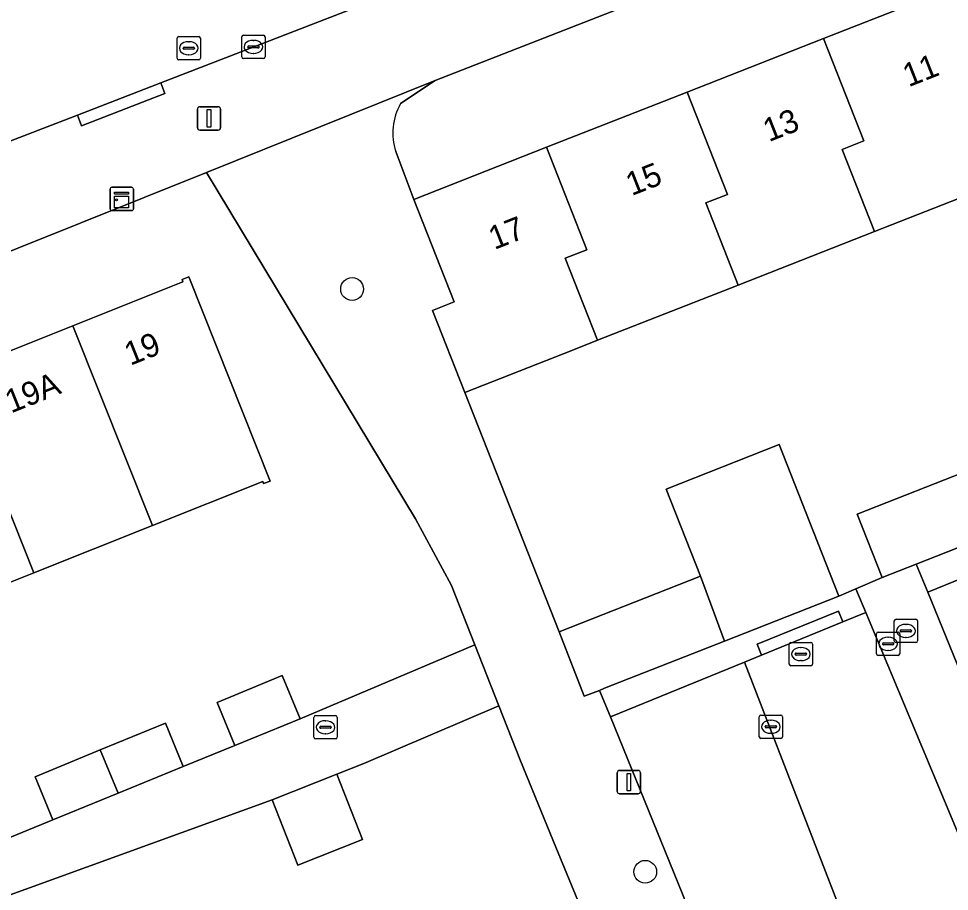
# Model space of a CAD drawing. Extents: x 162989 to 165008, y 383432 to 384338.
# Drawn here: x 163944.51 to 163984.37, y 383958.33 to 383995.71 of the extents above; entities that cross this region are included whole.
import ezdxf

# ---------------------------------------------------------------- set-up
doc = ezdxf.new("R2010")
doc.units = 0
for name, color, linetype in [('IMGEO_Boom', 7, 'Continuous'), ('IMGEO_Brandkraan', 7, 'Continuous'), ('IMGEO_Erf', 7, 'Continuous'), ('IMGEO_Kast', 7, 'Continuous'), ('IMGEO_Kolk', 7, 'Continuous'), ('IMGEO_Lichtmast', 7, 'Continuous'), ('IMGEO_Pand', 7, 'Continuous'), ('IMGEO_Pand_nummerreeks', 7, 'Continuous'), ('IMGEO_Parkeervlak_open', 7, 'Continuous'), ('IMGEO_Rijbaan_lokaal_open', 7, 'Continuous'), ('IMGEO_Rioolput', 7, 'Continuous'), ('IMGEO_Voetpad_open', 7, 'Continuous')]:
    doc.layers.add(name, color=color, linetype=linetype)

msp = doc.modelspace()

# ---------------------------------------------------------------- linework, layer by layer
at = {"layer": 'IMGEO_Boom'}
for centre in [(163958.794, 383984.126), (163971.346, 383959.17)]:
    msp.add_circle(centre, 0.489, dxfattribs=at)
at = {"layer": 'IMGEO_Brandkraan'}
for p, q in [((163982.012, 383969.059), (163982.012, 383969.911)), ((163982.087, 383969.985), (163982.939, 383969.985)), ((163982.5, 383969.765), (163982.525, 383969.765)), ((163983.013, 383969.911), (163983.013, 383969.059)), ((163982.271, 383969.479), (163982.271, 383969.491)), ((163982.709, 383969.442), (163982.311, 383969.442)), ((163982.314, 383969.528), (163982.712, 383969.528)), ((163982.755, 383969.491), (163982.755, 383969.479)), ((163982.939, 383968.985), (163982.087, 383968.985)), ((163982.523, 383969.205), (163982.498, 383969.205))]:
    msp.add_line(p, q, dxfattribs=at)
for points in [[(163982.012, 383969.059), (163982.012, 383969.911)], [(163982.087, 383969.985), (163982.939, 383969.985)], [(163983.013, 383969.911), (163983.013, 383969.059)], [(163982.939, 383968.985), (163982.087, 383968.985)]]:
    msp.add_lwpolyline(points, dxfattribs=at)
for centre, radius, start, end in [((163982.089, 383969.909), 0.0765, 91.552, 178.448), ((163982.089, 383969.909), 0.0765, 91.552, 178.448), ((163982.937, 383969.909), 0.0765, 1.552, 88.448), ((163982.937, 383969.909), 0.0765, 1.552, 88.448), ((163982.311, 383969.488), 0.0403, 85.8775, 175.7526), ((163982.308, 383969.478), 0.0366, 178.938, 274.7102), ((163982.712, 383969.485), 0.043, 264.8664, 352.4533), ((163982.716, 383969.49), 0.0386, 1.7309, 96.639), ((163982.089, 383969.061), 0.0765, 181.552, 268.448), ((163982.089, 383969.061), 0.0765, 181.552, 268.448), ((163982.937, 383969.061), 0.0765, 271.552, 358.448), ((163982.937, 383969.061), 0.0765, 271.552, 358.448)]:
    msp.add_arc(centre, radius, start, end, dxfattribs=at)
for centre, major_axis, ratio, start_param, end_param in [((163982.499, 383969.485), (-0.387, 0.002), 0.722429, 4.712389, 7.853982), ((163982.524, 383969.485), (-0.39, 0.002), 0.717154, 1.570796, 4.712389)]:
    msp.add_ellipse(centre, major_axis=major_axis, ratio=ratio, start_param=start_param, end_param=end_param, dxfattribs=at)
at = {"layer": 'IMGEO_Erf'}
for points in [[(164010.509, 384011.664), (164000, 384007.793), (163980.091, 384000), (163962.348, 383993.055), (163960.87, 383992.07)], [(163960.66, 383990.018), (163961.435, 383987.966), (163967.123, 383990.2), (163973.139, 383992.563), (163978.985, 383994.86), (163984.797, 383997.143), (163990.831, 383999.513), (163992.07, 384000), (163996.693, 384001.816), (164000, 384003.115), (164002.477, 384004.075), (164008.327, 384006.341), (164014.738, 384008.825), (164014.172, 384010.446)], [(163941.55, 383959.585), (163945.98, 383961.392), (163945.22, 383963.242), (163948.008, 383964.387), (163950.796, 383965.532), (163951.556, 383963.682), (163953.774, 383964.575), (163953.011, 383966.424), (163955.804, 383967.576), (163956.567, 383965.727), (163964.052, 383968.886), (163963.053, 383971.434), (163961.504, 383974.293), (163952.554, 383989.112), (163941.789, 383984.802)], [(163986.982, 383988.873), (163981.17, 383986.59), (163975.324, 383984.293), (163969.307, 383981.931), (163968.273, 383981.524), (163963.619, 383979.694), (163967.655, 383969.44), (163973.72, 383971.824), (163972.25, 383975.562), (163977.086, 383977.464), (163978.556, 383973.725), (163979.638, 383970.973), (163980.367, 383971.287), (163981.487, 383971.769), (163980.42, 383974.485), (163985.439, 383976.458)], [(163941.756, 383980.518), (163946.839, 383982.548), (163951.551, 383984.43), (163951.51, 383984.534), (163951.794, 383984.65), (163955.28, 383975.905), (163955.001, 383975.794), (163954.964, 383975.887), (163950.252, 383974.004), (163945.168, 383971.974), (163940.084, 383969.943)], [(164010.946, 383957.486), (164008.471, 383963.556), (164005.594, 383962.354), (164004.521, 383965.043), (164004.335, 383965.509), (164003.268, 383968.063), (164003.313, 383968.081), (164006.143, 383969.263), (164002.248, 383978.813), (163983.442, 383971.144), (163992.717, 383948.402), (164000, 383930.097), (164014.027, 383895.881)], [(163919.451, 383923.393), (163973.469, 383945.794), (163967.521, 383960.227), (163966, 383963.919), (163965.077, 383966.272), (163959.293, 383963.812), (163958.135, 383963.346), (163959.244, 383960.56), (163956.474, 383959.459), (163955.366, 383962.246), (163943.505, 383957.955), (163944.802, 383954.917), (163941.94, 383953.696)]]:
    msp.add_lwpolyline(points, dxfattribs=at)
msp.add_arc((163963.106, 383990.804), 2.569, 150.4864, 197.8271, dxfattribs=at)
at = {"layer": 'IMGEO_Kast'}
for p, q in [((163948.429, 383987.559), (163948.429, 383988.4)), ((163948.429, 383988.4), (163948.429, 383987.559)), ((163948.504, 383988.484), (163949.345, 383988.484)), ((163949.345, 383988.484), (163948.504, 383988.484)), ((163949.429, 383988.409), (163949.429, 383987.568)), ((163949.429, 383987.568), (163949.429, 383988.409)), ((163949.354, 383987.484), (163948.513, 383987.484)), ((163948.513, 383987.484), (163949.354, 383987.484))]:
    msp.add_line(p, q, dxfattribs=at)
for points in [[(163948.624, 383988.274), (163949.224, 383988.274), (163949.224, 383988.189), (163948.624, 383988.189), (163948.624, 383988.274)], [(163948.624, 383988.099), (163949.224, 383988.099), (163949.224, 383987.61), (163948.624, 383987.61), (163948.624, 383988.099)]]:
    msp.add_lwpolyline(points, dxfattribs=at)
msp.add_circle((163948.708, 383987.948), 0.0377, dxfattribs=at)
for centre, start, end in [((163948.507, 383988.406), 92.4484, 184.2845), ((163948.507, 383988.406), 92.4484, 184.2845), ((163949.351, 383988.406), 2.4484, 94.2845), ((163949.351, 383988.406), 2.4484, 94.2845), ((163948.507, 383987.562), 182.4484, 274.2845), ((163948.507, 383987.562), 182.4484, 274.2845), ((163949.351, 383987.562), 272.4484, 4.2845), ((163949.351, 383987.562), 272.4484, 4.2845)]:
    msp.add_arc(centre, 0.0779, start, end, dxfattribs=at)
at = {"layer": 'IMGEO_Kolk'}
for p, q in [((163954.065, 383994.07), (163954.065, 383994.922)), ((163954.14, 383994.996), (163954.992, 383994.996)), ((163954.553, 383994.776), (163954.578, 383994.776)), ((163955.066, 383994.922), (163955.066, 383994.07)), ((163954.324, 383994.49), (163954.324, 383994.502)), ((163954.762, 383994.453), (163954.364, 383994.453)), ((163954.367, 383994.539), (163954.765, 383994.539)), ((163954.808, 383994.502), (163954.808, 383994.49)), ((163954.992, 383993.996), (163954.14, 383993.996)), ((163954.576, 383994.216), (163954.551, 383994.216)), ((163981.247, 383968.508), (163981.247, 383969.36)), ((163981.322, 383969.434), (163982.174, 383969.434)), ((163982.248, 383969.36), (163982.248, 383968.508)), ((163981.506, 383968.928), (163981.506, 383968.94)), ((163981.944, 383968.891), (163981.546, 383968.891)), ((163981.549, 383968.977), (163981.947, 383968.977)), ((163981.735, 383969.214), (163981.76, 383969.214)), ((163981.99, 383968.94), (163981.99, 383968.928)), ((163981.758, 383968.654), (163981.733, 383968.654)), ((163982.174, 383968.434), (163981.322, 383968.434)), ((163957.155, 383964.932), (163957.155, 383965.784)), ((163957.23, 383965.858), (163958.082, 383965.858)), ((163958.156, 383965.784), (163958.156, 383964.932)), ((163976.228, 383964.956), (163976.228, 383965.808)), ((163976.303, 383965.882), (163977.155, 383965.882)), ((163977.229, 383965.808), (163977.229, 383964.956)), ((163957.414, 383965.352), (163957.414, 383965.364)), ((163957.852, 383965.315), (163957.454, 383965.315)), ((163957.457, 383965.401), (163957.855, 383965.401)), ((163957.643, 383965.638), (163957.668, 383965.638)), ((163957.898, 383965.364), (163957.898, 383965.352)), ((163976.487, 383965.376), (163976.487, 383965.388)), ((163976.925, 383965.339), (163976.527, 383965.339)), ((163976.53, 383965.425), (163976.928, 383965.425)), ((163976.716, 383965.662), (163976.741, 383965.662)), ((163976.971, 383965.388), (163976.971, 383965.376)), ((163957.666, 383965.078), (163957.641, 383965.078)), ((163977.155, 383964.882), (163976.303, 383964.882)), ((163976.739, 383965.102), (163976.714, 383965.102)), ((163958.082, 383964.858), (163957.23, 383964.858))]:
    msp.add_line(p, q, dxfattribs=at)
for points in [[(163954.065, 383994.07), (163954.065, 383994.922)], [(163954.14, 383994.996), (163954.992, 383994.996)], [(163955.066, 383994.922), (163955.066, 383994.07)], [(163954.992, 383993.996), (163954.14, 383993.996)], [(163981.247, 383968.508), (163981.247, 383969.36)], [(163981.322, 383969.434), (163982.174, 383969.434)], [(163982.248, 383969.36), (163982.248, 383968.508)], [(163982.174, 383968.434), (163981.322, 383968.434)], [(163957.155, 383964.932), (163957.155, 383965.784)], [(163957.23, 383965.858), (163958.082, 383965.858)], [(163958.156, 383965.784), (163958.156, 383964.932)], [(163976.228, 383964.956), (163976.228, 383965.808)], [(163976.303, 383965.882), (163977.155, 383965.882)], [(163977.229, 383965.808), (163977.229, 383964.956)], [(163977.155, 383964.882), (163976.303, 383964.882)], [(163958.082, 383964.858), (163957.23, 383964.858)]]:
    msp.add_lwpolyline(points, dxfattribs=at)
for centre, radius, start, end in [((163954.142, 383994.92), 0.0765, 91.552, 178.448), ((163954.142, 383994.92), 0.0765, 91.552, 178.448), ((163954.99, 383994.92), 0.0765, 1.552, 88.448), ((163954.99, 383994.92), 0.0765, 1.552, 88.448), ((163954.364, 383994.499), 0.0403, 85.8775, 175.7526), ((163954.361, 383994.489), 0.0366, 178.938, 274.7102), ((163954.765, 383994.496), 0.043, 264.8664, 352.4533), ((163954.769, 383994.501), 0.0386, 1.7309, 96.639), ((163954.142, 383994.072), 0.0765, 181.552, 268.448), ((163954.142, 383994.072), 0.0765, 181.552, 268.448), ((163954.99, 383994.072), 0.0765, 271.552, 358.448), ((163954.99, 383994.072), 0.0765, 271.552, 358.448), ((163981.324, 383969.358), 0.0765, 91.552, 178.448), ((163981.324, 383969.358), 0.0765, 91.552, 178.448), ((163982.172, 383969.358), 0.0765, 1.552, 88.448), ((163982.172, 383969.358), 0.0765, 1.552, 88.448), ((163981.546, 383968.937), 0.0403, 85.8775, 175.7526), ((163981.543, 383968.927), 0.0366, 178.938, 274.7102), ((163981.947, 383968.934), 0.043, 264.8664, 352.4533), ((163981.951, 383968.939), 0.0386, 1.7309, 96.639), ((163981.324, 383968.51), 0.0765, 181.552, 268.448), ((163981.324, 383968.51), 0.0765, 181.552, 268.448), ((163982.172, 383968.51), 0.0765, 271.552, 358.448), ((163982.172, 383968.51), 0.0765, 271.552, 358.448), ((163957.232, 383965.782), 0.0765, 91.552, 178.448), ((163957.232, 383965.782), 0.0765, 91.552, 178.448), ((163958.08, 383965.782), 0.0765, 1.552, 88.448), ((163958.08, 383965.782), 0.0765, 1.552, 88.448), ((163976.305, 383965.806), 0.0765, 91.552, 178.448), ((163976.305, 383965.806), 0.0765, 91.552, 178.448), ((163977.153, 383965.806), 0.0765, 1.552, 88.448), ((163977.153, 383965.806), 0.0765, 1.552, 88.448), ((163957.454, 383965.361), 0.0403, 85.8775, 175.7526), ((163957.451, 383965.351), 0.0366, 178.938, 274.7102), ((163957.855, 383965.358), 0.043, 264.8664, 352.4533), ((163957.859, 383965.363), 0.0386, 1.7309, 96.639), ((163976.527, 383965.385), 0.0403, 85.8775, 175.7526), ((163976.524, 383965.375), 0.0366, 178.938, 274.7102), ((163976.928, 383965.382), 0.043, 264.8664, 352.4533), ((163976.932, 383965.387), 0.0386, 1.7309, 96.639), ((163957.232, 383964.934), 0.0765, 181.552, 268.448), ((163957.232, 383964.934), 0.0765, 181.552, 268.448), ((163958.08, 383964.934), 0.0765, 271.552, 358.448), ((163958.08, 383964.934), 0.0765, 271.552, 358.448), ((163976.305, 383964.958), 0.0765, 181.552, 268.448), ((163976.305, 383964.958), 0.0765, 181.552, 268.448), ((163977.153, 383964.958), 0.0765, 271.552, 358.448), ((163977.153, 383964.958), 0.0765, 271.552, 358.448)]:
    msp.add_arc(centre, radius, start, end, dxfattribs=at)
for centre, major_axis, ratio, start_param, end_param in [((163954.552, 383994.496), (-0.387, 0.002), 0.722429, 4.712389, 7.853982), ((163954.577, 383994.496), (-0.39, 0.002), 0.717154, 1.570796, 4.712389), ((163981.734, 383968.934), (-0.387, 0.002), 0.722429, 4.712389, 7.853982), ((163981.759, 383968.934), (-0.39, 0.002), 0.717154, 1.570796, 4.712389), ((163957.642, 383965.358), (-0.387, 0.002), 0.722429, 4.712389, 7.853982), ((163957.667, 383965.358), (-0.39, 0.002), 0.717154, 1.570796, 4.712389), ((163976.715, 383965.382), (-0.387, 0.002), 0.722429, 4.712389, 7.853982), ((163976.74, 383965.382), (-0.39, 0.002), 0.717154, 1.570796, 4.712389)]:
    msp.add_ellipse(centre, major_axis=major_axis, ratio=ratio, start_param=start_param, end_param=end_param, dxfattribs=at)
at = {"layer": 'IMGEO_Lichtmast'}
for p, q in [((163952.171, 383991.036), (163952.171, 383991.836)), ((163952.171, 383991.836), (163952.171, 383991.036)), ((163952.271, 383991.936), (163953.061, 383991.936)), ((163953.061, 383991.936), (163952.271, 383991.936)), ((163953.161, 383991.836), (163953.161, 383991.036)), ((163953.161, 383991.036), (163953.161, 383991.836)), ((163953.061, 383990.936), (163952.271, 383990.936)), ((163952.271, 383990.936), (163953.061, 383990.936)), ((163970.148, 383962.611), (163970.148, 383963.411)), ((163970.148, 383963.411), (163970.148, 383962.611)), ((163970.248, 383963.511), (163971.038, 383963.511)), ((163971.038, 383963.511), (163970.248, 383963.511)), ((163971.138, 383963.411), (163971.138, 383962.611)), ((163971.138, 383962.611), (163971.138, 383963.411)), ((163971.038, 383962.511), (163970.248, 383962.511)), ((163970.248, 383962.511), (163971.038, 383962.511))]:
    msp.add_line(p, q, dxfattribs=at)
for points in [[(163952.591, 383991.811), (163952.741, 383991.811), (163952.741, 383991.061), (163952.591, 383991.061), (163952.591, 383991.811)], [(163970.568, 383963.386), (163970.718, 383963.386), (163970.718, 383962.636), (163970.568, 383962.636), (163970.568, 383963.386)]]:
    msp.add_lwpolyline(points, dxfattribs=at)
for centre, start, end in [((163952.271, 383991.836), 90, 180), ((163952.271, 383991.836), 90, 180), ((163953.061, 383991.836), 0, 90), ((163953.061, 383991.836), 360, 90), ((163952.271, 383991.036), 180, 270), ((163952.271, 383991.036), 180, 270), ((163953.061, 383991.036), 270, 0), ((163953.061, 383991.036), 270, 0), ((163970.248, 383963.411), 90, 180), ((163970.248, 383963.411), 90, 180), ((163971.038, 383963.411), 0, 90), ((163971.038, 383963.411), 360, 90), ((163970.248, 383962.611), 180, 270), ((163970.248, 383962.611), 180, 270), ((163971.038, 383962.611), 270, 0), ((163971.038, 383962.611), 270, 0)]:
    msp.add_arc(centre, 0.1, start, end, dxfattribs=at)
at = {"layer": 'IMGEO_Pand'}
for points in [[(163986.982, 383988.873), (163985.597, 383992.392), (163986.522, 383992.752), (163984.797, 383997.143), (163978.985, 383994.86), (163980.71, 383990.469), (163979.785, 383990.109), (163981.17, 383986.59)], [(163975.324, 383984.293), (163981.17, 383986.59), (163979.785, 383990.109), (163980.71, 383990.469), (163978.985, 383994.86), (163973.139, 383992.563), (163974.864, 383988.173), (163973.939, 383987.813)], [(163975.324, 383984.293), (163973.939, 383987.813), (163974.864, 383988.173), (163973.139, 383992.563), (163967.123, 383990.2), (163968.848, 383985.809), (163967.923, 383985.449), (163969.307, 383981.931)], [(163967.123, 383990.2), (163961.435, 383987.966), (163963.16, 383983.577), (163962.235, 383983.213), (163963.619, 383979.694), (163968.273, 383981.524), (163969.307, 383981.931), (163967.923, 383985.449), (163968.848, 383985.809)], [(163951.794, 383984.65), (163951.51, 383984.534), (163951.551, 383984.43), (163946.839, 383982.548), (163950.252, 383974.004), (163954.964, 383975.887), (163955.001, 383975.794), (163955.28, 383975.905)], [(163946.839, 383982.548), (163941.756, 383980.518), (163945.168, 383971.974), (163950.252, 383974.004)], [(163941.756, 383980.518), (163936.672, 383978.487), (163940.084, 383969.943), (163945.168, 383971.974)], [(163974.743, 383969.048), (163979.638, 383970.973), (163978.556, 383973.725), (163977.086, 383977.464), (163972.25, 383975.562), (163973.72, 383971.824)], [(163985.439, 383976.458), (163980.42, 383974.485), (163981.487, 383971.769), (163982.952, 383972.345), (163986.508, 383973.743)], [(163973.72, 383971.824), (163967.655, 383969.44), (163968.737, 383966.687), (163969.381, 383966.94), (163969.608, 383967.029), (163974.743, 383969.048)], [(163953.774, 383964.575), (163956.567, 383965.727), (163955.804, 383967.576), (163953.011, 383966.424)], [(163950.796, 383965.532), (163948.008, 383964.387), (163948.768, 383962.537), (163951.556, 383963.682)], [(163948.008, 383964.387), (163945.22, 383963.242), (163945.98, 383961.392), (163948.768, 383962.537)], [(163956.474, 383959.459), (163959.244, 383960.56), (163958.135, 383963.346), (163955.366, 383962.246)]]:
    msp.add_lwpolyline(points, close=True, dxfattribs=at)
at = {"layer": 'IMGEO_Parkeervlak_open'}
for points in [[(163975.594, 383968.151), (163969.852, 383965.809), (163974.384, 383954.668), (163978.235, 383956.26)], [(163980.343, 383955.902), (163975.594, 383968.151)]]:
    msp.add_lwpolyline(points, dxfattribs=at)
at = {"layer": 'IMGEO_Rijbaan_lokaal_open'}
msp.add_lwpolyline([(163961.684, 383997.251), (163960.624, 384000), (163959.093, 384003.969), (163958.953, 384003.914), (163941.227, 383996.897), (163940.738, 383996.695), (163943.426, 383990.186), (163947.029, 383991.58), (163950.595, 383992.96)], close=True, dxfattribs=at)
for points in [[(163980.791, 383970.272), (163979.808, 383969.871), (163976.327, 383968.45), (163975.594, 383968.151), (163980.343, 383955.902)], [(163988.382, 383936.273), (164000, 383906.981), (164006.644, 383891.352), (164012.318, 383893.596), (164004.63, 383912.46), (164000, 383924.312), (163980.791, 383970.272)], [(163943.505, 383957.955), (163955.366, 383962.246), (163958.135, 383963.346), (163959.293, 383963.812), (163965.077, 383966.272), (163964.052, 383968.886), (163956.567, 383965.727), (163953.774, 383964.575), (163951.556, 383963.682), (163948.768, 383962.537), (163945.98, 383961.392), (163941.55, 383959.585)]]:
    msp.add_lwpolyline(points, dxfattribs=at)
at = {"layer": 'IMGEO_Rioolput'}
for p, q in [((163951.297, 383994.015), (163951.297, 383994.867)), ((163951.372, 383994.941), (163952.224, 383994.941)), ((163952.298, 383994.867), (163952.298, 383994.015)), ((163951.556, 383994.435), (163951.556, 383994.447)), ((163951.994, 383994.398), (163951.596, 383994.398)), ((163951.599, 383994.484), (163951.997, 383994.484)), ((163951.785, 383994.721), (163951.81, 383994.721)), ((163952.04, 383994.447), (163952.04, 383994.435)), ((163951.808, 383994.161), (163951.783, 383994.161)), ((163952.224, 383993.941), (163951.372, 383993.941)), ((163977.511, 383968.068), (163977.511, 383968.92)), ((163977.586, 383968.994), (163978.438, 383968.994)), ((163978.512, 383968.92), (163978.512, 383968.068)), ((163977.77, 383968.488), (163977.77, 383968.5)), ((163977.813, 383968.537), (163978.211, 383968.537)), ((163977.999, 383968.774), (163978.024, 383968.774)), ((163978.254, 383968.5), (163978.254, 383968.488)), ((163978.208, 383968.451), (163977.81, 383968.451)), ((163978.022, 383968.214), (163977.997, 383968.214)), ((163978.438, 383967.994), (163977.586, 383967.994))]:
    msp.add_line(p, q, dxfattribs=at)
for points in [[(163951.297, 383994.015), (163951.297, 383994.867)], [(163951.372, 383994.941), (163952.224, 383994.941)], [(163952.298, 383994.867), (163952.298, 383994.015)], [(163952.224, 383993.941), (163951.372, 383993.941)], [(163977.511, 383968.068), (163977.511, 383968.92)], [(163977.586, 383968.994), (163978.438, 383968.994)], [(163978.512, 383968.92), (163978.512, 383968.068)], [(163978.438, 383967.994), (163977.586, 383967.994)]]:
    msp.add_lwpolyline(points, dxfattribs=at)
for centre, radius, start, end in [((163951.374, 383994.865), 0.0765, 91.552, 178.448), ((163951.374, 383994.865), 0.0765, 91.552, 178.448), ((163952.222, 383994.865), 0.0765, 1.552, 88.448), ((163952.222, 383994.865), 0.0765, 1.552, 88.448), ((163951.596, 383994.444), 0.0403, 85.8775, 175.7526), ((163951.593, 383994.434), 0.0366, 178.938, 274.7102), ((163951.997, 383994.441), 0.043, 264.8664, 352.4533), ((163952.001, 383994.446), 0.0386, 1.7309, 96.639), ((163951.374, 383994.017), 0.0765, 181.552, 268.448), ((163951.374, 383994.017), 0.0765, 181.552, 268.448), ((163952.222, 383994.017), 0.0765, 271.552, 358.448), ((163952.222, 383994.017), 0.0765, 271.552, 358.448), ((163977.588, 383968.918), 0.0765, 91.552, 178.448), ((163977.588, 383968.918), 0.0765, 91.552, 178.448), ((163978.436, 383968.918), 0.0765, 1.552, 88.448), ((163978.436, 383968.918), 0.0765, 1.552, 88.448), ((163977.81, 383968.497), 0.0403, 85.8775, 175.7526), ((163977.807, 383968.487), 0.0366, 178.938, 274.7102), ((163978.211, 383968.494), 0.043, 264.8664, 352.4533), ((163978.215, 383968.499), 0.0386, 1.7309, 96.639), ((163977.588, 383968.07), 0.0765, 181.552, 268.448), ((163977.588, 383968.07), 0.0765, 181.552, 268.448), ((163978.436, 383968.07), 0.0765, 271.552, 358.448), ((163978.436, 383968.07), 0.0765, 271.552, 358.448)]:
    msp.add_arc(centre, radius, start, end, dxfattribs=at)
for centre, major_axis, ratio, start_param, end_param in [((163951.784, 383994.441), (-0.387, 0.002), 0.722429, 4.712389, 7.853982), ((163951.809, 383994.441), (-0.39, 0.002), 0.717154, 1.570796, 4.712389), ((163977.998, 383968.494), (-0.387, 0.002), 0.722429, 4.712389, 7.853982), ((163978.023, 383968.494), (-0.39, 0.002), 0.717154, 1.570796, 4.712389)]:
    msp.add_ellipse(centre, major_axis=major_axis, ratio=ratio, start_param=start_param, end_param=end_param, dxfattribs=at)
at = {"layer": 'IMGEO_Voetpad_open'}
for points in [[(163867.106, 383954.34), (163868.264, 383955.232), (163901.539, 383968.747), (163901.64, 383968.618), (163918.144, 383975.149), (163941.789, 383984.802), (163952.554, 383989.112), (163962.348, 383993.055), (163980.091, 384000)], [(163965.51, 383997.511), (163964.798, 383997.915), (163964.117, 383998.113), (163963.995, 383998.11), (163963.895, 383998.107), (163961.684, 383997.251), (163950.595, 383992.96), (163950.775, 383992.495), (163947.209, 383991.114), (163947.029, 383991.58), (163943.426, 383990.186), (163943.33, 383990.107)], [(163960.87, 383992.07), (163962.348, 383993.055), (163952.554, 383989.112), (163961.504, 383974.293), (163963.053, 383971.434), (163964.052, 383968.886), (163965.077, 383966.272), (163966, 383963.919), (163967.521, 383960.227), (163973.469, 383945.794), (163974.648, 383943.962), (163974.838, 383943.5), (163978.45, 383944.988)], [(163962.235, 383983.213), (163963.16, 383983.577), (163961.435, 383987.966), (163960.66, 383990.018)], [(164023.084, 383988.104), (164021.819, 383987.617), (164016.71, 383985.609), (164014.808, 383984.861), (164009.749, 383982.872), (164006.439, 383981.571), (164004.974, 383980.995), (164003.167, 383980.288), (163998.11, 383978.3), (163994.798, 383976.998), (163993.333, 383976.422), (163991.321, 383975.635), (163986.508, 383973.743), (163982.952, 383972.345), (163983.442, 383971.144), (164002.248, 383978.813), (164006.143, 383969.263), (164007.398, 383966.187), (164008.471, 383963.556), (164010.946, 383957.486)], [(163978.235, 383956.26), (163974.384, 383954.668), (163969.852, 383965.809), (163969.381, 383966.94), (163968.737, 383966.687), (163967.655, 383969.44), (163963.619, 383979.694), (163962.235, 383983.213)], [(163992.717, 383948.402), (163983.442, 383971.144), (163982.952, 383972.345), (163981.487, 383971.769), (163980.367, 383971.287), (163980.791, 383970.272), (164000, 383924.312), (164004.63, 383912.46), (164012.318, 383893.596), (164016.024, 383894.987)]]:
    msp.add_lwpolyline(points, dxfattribs=at)
for points in [[(163947.029, 383991.58), (163947.209, 383991.114), (163950.775, 383992.495), (163950.595, 383992.96)], [(163976.139, 383968.913), (163979.619, 383970.333), (163979.808, 383969.871), (163980.791, 383970.272), (163980.367, 383971.287), (163979.638, 383970.973), (163974.743, 383969.048), (163969.608, 383967.029), (163969.381, 383966.94), (163969.852, 383965.809), (163975.594, 383968.151), (163976.327, 383968.45)], [(163979.808, 383969.871), (163979.619, 383970.333), (163976.139, 383968.913), (163976.327, 383968.45)]]:
    msp.add_lwpolyline(points, close=True, dxfattribs=at)
msp.add_arc((163963.106, 383990.804), 2.569, 150.4864, 197.8271, dxfattribs=at)

# ---------------------------------------------------------------- texts
at = {"layer": 'IMGEO_Pand_nummerreeks'}
for s, rotation, p in [('11', 21.4458, (163982.623, 383992.765)), ('13', 21.4458, (163976.64, 383990.415)), ('15', 21.4458, (163970.764, 383988.106)), ('17', 21.4458, (163964.887, 383985.798)), ('19', 21.7729, (163949.293, 383980.836)), ('19A', 21.7729, (163944.185, 383978.796))]:
    msp.add_text(s, height=1, rotation=rotation, dxfattribs=at).set_placement(p)

doc.saveas('drawing.dxf')
